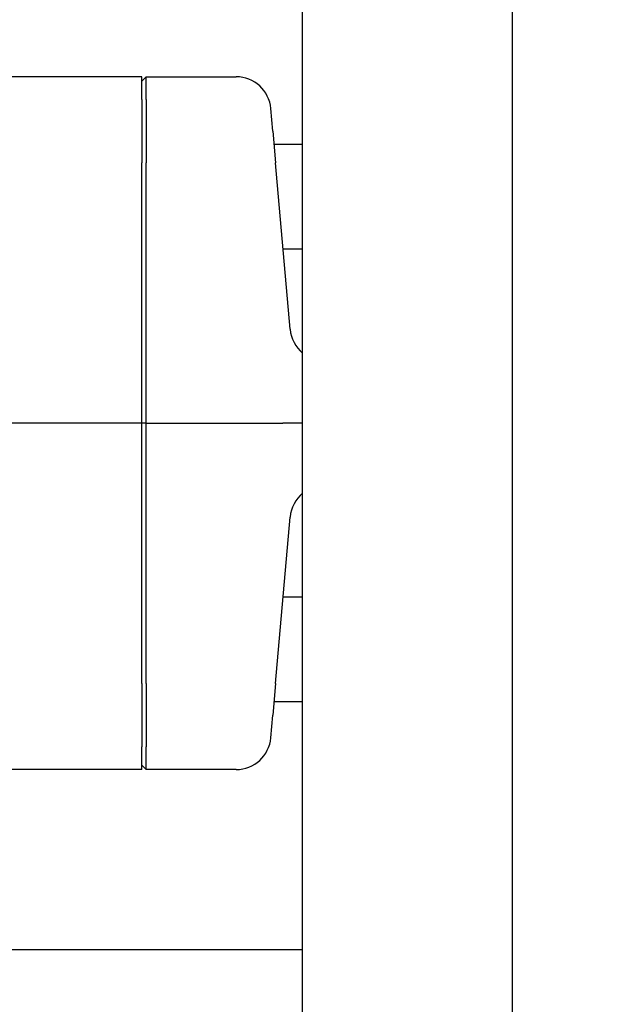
# Model space of a CAD drawing. Header units: inches. Extents: x 24 to 1128, y -69 to 748.
# Tile 324 of 656: x 485.42 to 487.5, y 648.85 to 652.38. Entities that reach past the tile are written whole.
import ezdxf

# ---------------------------------------------------------------- set-up
doc = ezdxf.new("R2010")
doc.units = ezdxf.units.IN
doc.header["$LTSCALE"] = 32
doc.header["$MEASUREMENT"] = 0
doc.layers.add('Dimension (ANSI)', color=7, linetype='Continuous', lineweight=25)
doc.layers.add('Visible (ANSI)', color=7, linetype='Continuous', lineweight=30)
doc.styles.add('Note Text (ANSI)', font='tahoma.ttf')
doc.dimstyles.new('SB Fraction-16 (ANSI)', dxfattribs={"dimscale": 32, "dimtxt": 0.125, "dimasz": 0.098425, "dimexe": 0.125, "dimexo": 0.0625, "dimgap": 0.031496, "dimtad": 0, "dimtih": 1, "dimtoh": 1, "dimdec": 4, "dimrnd": 1e-08, "dimzin": 0, "dimdsep": 46, "dimlunit": 5, "dimtxsty": 'Note Text (ANSI)', "dimcen": 0.09, "dimdle": 0.393701, "dimclrd": 256, "dimclre": 256, "dimclrt": 256, "dimadec": 0, "dimazin": 3, "dimtfac": 0.96, "dimtofl": 0, "dimtmove": 0, "dimatfit": 3, "dimfxl": 1, "dimfrac": 2, "dimtolj": 1, "dimtzin": 12, "dimlwd": -1, "dimlwe": -1, "dimarcsym": 0})

# ---------------------------------------------------------------- blocks, each defined once
blk = doc.blocks.new('*D18')
at = {"layer": 'Defpoints', "color": 0, "transparency": 16777216}
for p in [(496.2806, 687.6685), (344.4743, 549.6685), (496.2806, 549.6685)]:
    blk.add_point(p, dxfattribs=at)
at = {"layer": 'Dimension (ANSI)', "transparency": 16777216}
for p, q in [((494.2806, 687.6685), (340.4743, 687.6685)), ((344.4743, 684.5189), (344.4743, 621.7677)), ((344.4743, 552.8181), (344.4743, 615.5693)), ((494.2806, 549.6685), (340.4743, 549.6685))]:
    blk.add_line(p, q, dxfattribs=at)
for points in [[(343.9494, 684.5189), (344.9993, 684.5189), (344.4743, 687.6685)], [(343.9494, 552.8181), (344.9993, 552.8181), (344.4743, 549.6685)]]:
    blk.add_solid(points, dxfattribs=at)
at = {"layer": 'Dimension (ANSI)', "transparency": 16777216, "insert": (340.3723, 620.7599), "char_height": 4, "attachment_point": 1, "style": 'Note Text (ANSI)'}
blk.add_mtext('\\A1;138', dxfattribs=at)

msp = doc.modelspace()

# ---------------------------------------------------------------- linework, layer by layer
at = {"layer": 'Visible (ANSI)'}
for p, q in [((487.19159, 676.59815), (487.19159, 640.98303)), ((486.43909, 647.29379), (486.43909, 657.44779)), ((485.86159, 652.17654), (485.36112, 652.17654)), ((485.87722, 652.17654), (485.86159, 652.16086)), ((485.86159, 652.09476), (485.86159, 652.17654)), ((485.87722, 652.09476), (485.87722, 652.17654)), ((485.87722, 652.17654), (486.20069, 652.17654)), ((485.86159, 652.09476), (485.86159, 651.8675)), ((485.87722, 652.09476), (485.87722, 651.8675)), ((486.33237, 651.98113), (486.3253, 652.06196)), ((486.33237, 651.98113), (486.34231, 651.8675)), ((486.43909, 651.93279), (486.3366, 651.93279)), ((485.86159, 650.93279), (485.86159, 651.8675)), ((485.87722, 650.93279), (485.87722, 651.8675)), ((486.39461, 651.26972), (486.34231, 651.8675)), ((486.43909, 651.55779), (486.36941, 651.55779)), ((485.45999, 650.93279), (485.33538, 650.93279)), ((485.86159, 650.93279), (485.45999, 650.93279)), ((485.87722, 650.93279), (485.86159, 650.93279)), ((485.86159, 649.99808), (485.86159, 650.93279)), ((485.87722, 649.99808), (485.87722, 650.93279)), ((485.87722, 650.93279), (486.29957, 650.93279)), ((486.29957, 650.93279), (486.36771, 650.93279)), ((486.43909, 650.93279), (486.36771, 650.93279)), ((486.34231, 649.99808), (486.39461, 650.59587)), ((486.43909, 650.30779), (486.36941, 650.30779)), ((485.86159, 649.99808), (485.86159, 649.77082)), ((485.87722, 649.99808), (485.87722, 649.77082)), ((486.34231, 649.99808), (486.33237, 649.88445)), ((486.43909, 649.93279), (486.3366, 649.93279)), ((486.3253, 649.80362), (486.33237, 649.88445)), ((485.86159, 649.68904), (485.86159, 649.77082)), ((485.87722, 649.68904), (485.87722, 649.77082)), ((485.86159, 649.68904), (485.36112, 649.68904)), ((485.87722, 649.68904), (485.86159, 649.70473)), ((486.20069, 649.68904), (485.87722, 649.68904)), ((482.24519, 649.04353), (486.43909, 649.04353))]:
    msp.add_line(p, q, dxfattribs=at)
for centre, start, end in [((486.51914, 651.28061), 185, 230.18), ((486.51914, 650.58497), 129.82, 175)]:
    msp.add_arc(centre, 0.125, start, end, dxfattribs=at)
for centre, major_axis, start_param, end_param in [((486.20078, 652.05106), (-0.01094, 0.125), 4.712389, 6.1962518), ((486.20078, 649.81452), (-0.01094, -0.125), 0.0869335, 1.5707963)]:
    msp.add_ellipse(centre, major_axis=major_axis, ratio=0.9961657, start_param=start_param, end_param=end_param, dxfattribs=at)

# ---------------------------------------------------------------- dimensions: what is measured, and where the dimension line sits
at = {"layer": 'Dimension (ANSI)'}
dim = msp.add_linear_dim(base=(344.47435, 549.66853), p1=(496.28063, 687.66853), p2=(496.28063, 549.66853), angle=90, dimstyle='SB Fraction-16 (ANSI)', override={"dimgap": 0.031496, "dimdec": 4, "dimtol": 0, "dimlim": 0, "dimtp": 0, "dimtm": 0, "dimtdec": 2, "dimatfit": 1}, dxfattribs=at)
dim.commit()
dim.dimension.update_dxf_attribs({"geometry": '*D18', "text_midpoint": (344.47435, 618.66853), "dimtype": 160})

doc.saveas('drawing.dxf')
